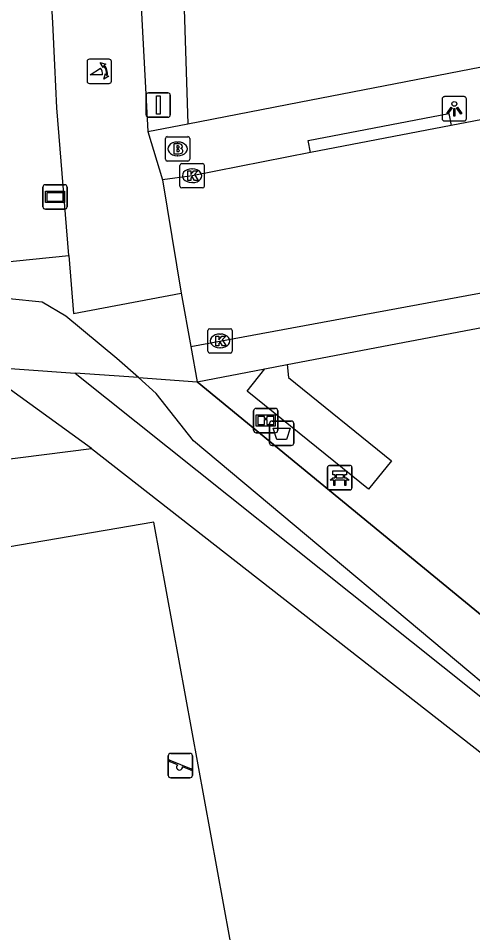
# Model space of a CAD drawing. Extents: x 162880 to 165536, y 384011 to 385179.
# Drawn here: x 163802.71 to 163821.34, y 384200.28 to 384237.79 of the extents above; entities that cross this region are included whole.
import ezdxf

# ---------------------------------------------------------------- set-up
doc = ezdxf.new("R2010")
doc.units = 0
for name, color, linetype in [('IMGEO_Afvalbak', 7, 'Continuous'), ('IMGEO_Bank', 7, 'Continuous'), ('IMGEO_Bouwland', 7, 'Continuous'), ('IMGEO_Brandkraan', 7, 'Continuous'), ('IMGEO_Fietspad_gesloten', 7, 'Continuous'), ('IMGEO_Groenvoorziening', 7, 'Continuous'), ('IMGEO_Hek', 7, 'Continuous'), ('IMGEO_Informatiebord', 7, 'Continuous'), ('IMGEO_Kolk', 7, 'Continuous'), ('IMGEO_Lichtpunt', 7, 'Continuous'), ('IMGEO_Poller', 7, 'Continuous'), ('IMGEO_Rijbaan_lokaal_open', 7, 'Continuous'), ('IMGEO_Speelvoorziening', 7, 'Continuous'), ('IMGEO_Verkeersbordpaal', 7, 'Continuous'), ('IMGEO_Verklikker', 7, 'Continuous'), ('IMGEO_Voetpad_halfverhard', 7, 'Continuous'), ('IMGEO_Voetpad_open', 7, 'Continuous')]:
    doc.layers.add(name, color=color, linetype=linetype)

msp = doc.modelspace()

# ---------------------------------------------------------------- linework, layer by layer
at = {"layer": 'IMGEO_Afvalbak'}
for p, q in [((163813.013, 384220.367), (163813.013, 384221.167)), ((163813.013, 384221.167), (163813.013, 384220.367)), ((163813.113, 384221.267), (163813.903, 384221.267)), ((163813.903, 384221.267), (163813.113, 384221.267)), ((163814.003, 384221.167), (163814.003, 384220.367)), ((163814.003, 384220.367), (163814.003, 384221.167)), ((163813.903, 384220.267), (163813.113, 384220.267)), ((163813.113, 384220.267), (163813.903, 384220.267))]:
    msp.add_line(p, q, dxfattribs=at)
msp.add_lwpolyline([(163813.156, 384220.981), (163813.86, 384220.981), (163813.711, 384220.511), (163813.305, 384220.511), (163813.156, 384220.981)], dxfattribs=at)
for centre, start, end in [((163813.113, 384221.167), 90, 180), ((163813.113, 384221.167), 90, 180), ((163813.903, 384221.167), 0, 90), ((163813.903, 384221.167), 360, 90), ((163813.113, 384220.367), 180, 270), ((163813.113, 384220.367), 180, 270), ((163813.903, 384220.367), 270, 0), ((163813.903, 384220.367), 270, 0)]:
    msp.add_arc(centre, 0.1, start, end, dxfattribs=at)
at = {"layer": 'IMGEO_Bank'}
for p, q in [((163815.39, 384218.521), (163815.39, 384219.362)), ((163815.39, 384219.362), (163815.39, 384218.521)), ((163815.465, 384219.446), (163816.306, 384219.446)), ((163816.306, 384219.446), (163815.465, 384219.446)), ((163816.39, 384219.371), (163816.39, 384218.53)), ((163816.39, 384218.53), (163816.39, 384219.371)), ((163816.087, 384218.844), (163815.694, 384218.844)), ((163815.699, 384218.952), (163815.699, 384219.058)), ((163815.743, 384219.058), (163815.743, 384218.952)), ((163816.031, 384219.064), (163815.749, 384219.064)), ((163815.749, 384218.946), (163816.031, 384218.946)), ((163816.037, 384218.952), (163816.037, 384219.058)), ((163816.081, 384219.058), (163816.081, 384218.952)), ((163816.315, 384218.446), (163815.474, 384218.446)), ((163815.474, 384218.446), (163816.315, 384218.446))]:
    msp.add_line(p, q, dxfattribs=at)
for points in [[(163815.693, 384219.064), (163815.607, 384219.064), (163815.607, 384219.225), (163816.17, 384219.225), (163816.17, 384219.064), (163816.087, 384219.064)], [(163815.637, 384218.844), (163815.495, 384218.844), (163815.607, 384218.946), (163815.693, 384218.946)], [(163815.687, 384218.837), (163815.687, 384218.63), (163815.644, 384218.63), (163815.644, 384218.837)], [(163816.087, 384218.946), (163816.17, 384218.946), (163816.282, 384218.844), (163816.143, 384218.844)], [(163816.137, 384218.837), (163816.137, 384218.63), (163816.093, 384218.63), (163816.093, 384218.837)]]:
    msp.add_lwpolyline(points, dxfattribs=at)
for centre, radius, start, end in [((163815.468, 384219.368), 0.0779, 92.4484, 184.2845), ((163815.468, 384219.368), 0.0779, 92.4484, 184.2845), ((163816.312, 384219.368), 0.0779, 2.4484, 94.2845), ((163816.312, 384219.368), 0.0779, 2.4484, 94.2845), ((163815.637, 384218.837), 0.00671, 2.8957, 87.1043), ((163815.694, 384218.837), 0.00671, 92.8957, 177.1043), ((163815.692, 384219.057), 0.00671, 2.8957, 87.1043), ((163815.692, 384218.953), 0.00671, 272.8957, 357.1043), ((163815.749, 384219.057), 0.00671, 92.8957, 177.1043), ((163815.749, 384218.953), 0.00671, 182.8957, 267.1043), ((163816.031, 384219.057), 0.00671, 2.8957, 87.1043), ((163816.031, 384218.953), 0.00671, 272.8957, 357.1043), ((163816.088, 384219.057), 0.00671, 92.8957, 177.1043), ((163816.088, 384218.953), 0.00671, 182.8957, 267.1043), ((163816.086, 384218.837), 0.00671, 2.8957, 87.1043), ((163816.143, 384218.837), 0.00671, 92.8957, 177.1043), ((163815.468, 384218.524), 0.0779, 182.4484, 274.2845), ((163815.468, 384218.524), 0.0779, 182.4484, 274.2845), ((163816.312, 384218.524), 0.0779, 272.4484, 4.2845), ((163816.312, 384218.524), 0.0779, 272.4484, 4.2845)]:
    msp.add_arc(centre, radius, start, end, dxfattribs=at)
at = {"layer": 'IMGEO_Bouwland'}
for points in [[(163794.907, 384218.779), (163805.71, 384220.137)], [(163805.71, 384220.137), (163872.097, 384168.276), (163873.082, 384167.545)], [(163768.5, 384210.313), (163772.139, 384190.409), (163811.897, 384197.215), (163808.259, 384217.119), (163768.5, 384210.313)]]:
    msp.add_lwpolyline(points, dxfattribs=at)
at = {"layer": 'IMGEO_Brandkraan'}
for p, q in [((163808.738, 384232.009), (163808.738, 384232.861)), ((163808.813, 384232.935), (163809.665, 384232.935)), ((163809.226, 384232.715), (163809.251, 384232.715)), ((163809.739, 384232.861), (163809.739, 384232.009)), ((163809.665, 384231.935), (163808.813, 384231.935)), ((163809.249, 384232.155), (163809.224, 384232.155))]:
    msp.add_line(p, q, dxfattribs=at)
for points in [[(163808.738, 384232.009), (163808.738, 384232.861)], [(163808.813, 384232.935), (163809.665, 384232.935)], [(163809.086, 384232.635), (163809.086, 384232.235), (163809.299, 384232.235)], [(163809.317, 384232.635), (163809.086, 384232.635)], [(163809.739, 384232.861), (163809.739, 384232.009)], [(163809.265, 384232.554), (163809.211, 384232.554), (163809.211, 384232.478)], [(163809.211, 384232.478), (163809.264, 384232.478)], [(163809.273, 384232.402), (163809.211, 384232.402), (163809.211, 384232.321)], [(163809.211, 384232.321), (163809.273, 384232.321)], [(163809.665, 384231.935), (163808.813, 384231.935)]]:
    msp.add_lwpolyline(points, dxfattribs=at)
for centre, radius, start, end in [((163808.815, 384232.859), 0.0765, 91.552, 178.448), ((163808.815, 384232.859), 0.0765, 91.552, 178.448), ((163809.321, 384232.49), 0.145, 59.4692, 91.5367), ((163809.346, 384232.537), 0.0922, 285.5137, 58.1501), ((163809.663, 384232.859), 0.0765, 1.552, 88.448), ((163809.663, 384232.859), 0.0765, 1.552, 88.448), ((163809.266, 384232.516), 0.0379, 267.8285, 90.9355), ((163809.274, 384232.361), 0.0404, 269.8759, 90.5077), ((163809.305, 384232.486), 0.251, 268.6676, 293.5347), ((163809.351, 384232.345), 0.105, 301.3115, 78.989), ((163808.815, 384232.011), 0.0765, 181.552, 268.448), ((163808.815, 384232.011), 0.0765, 181.552, 268.448), ((163809.663, 384232.011), 0.0765, 271.552, 358.448), ((163809.663, 384232.011), 0.0765, 271.552, 358.448)]:
    msp.add_arc(centre, radius, start, end, dxfattribs=at)
for centre, major_axis, ratio, start_param, end_param in [((163809.225, 384232.435), (-0.387, 0.002), 0.722429, 4.712389, 7.853982), ((163809.25, 384232.435), (-0.39, 0.002), 0.717154, 1.570796, 4.712389)]:
    msp.add_ellipse(centre, major_axis=major_axis, ratio=ratio, start_param=start_param, end_param=end_param, dxfattribs=at)
at = {"layer": 'IMGEO_Fietspad_gesloten'}
for points in [[(163804.782, 384228.061), (163804.293, 384234.123), (163804.207, 384235.863), (163804.118, 384237.602), (163804.016, 384239.502), (163803.591, 384250), (163803.285, 384257.538)], [(163806.844, 384257.687), (163807.168, 384250), (163807.361, 384245.433), (163808.024, 384233.147)], [(163808.024, 384233.147), (163808.619, 384231.165)], [(163804.782, 384228.061), (163804.973, 384225.686), (163809.392, 384226.521)]]:
    msp.add_lwpolyline(points, dxfattribs=at)
at = {"layer": 'IMGEO_Groenvoorziening'}
for points in [[(163804.472, 384281.979), (163804.938, 384281.977), (163806.456, 384281.969), (163808.174, 384245.433), (163809.28, 384245.451), (163809.661, 384233.466)], [(163805.71, 384220.137), (163801.032, 384223.522), (163805.041, 384223.236)], [(163805.041, 384223.236), (163820.113, 384211.202), (163837.693, 384197.164)], [(163807.631, 384223.052), (163805.041, 384223.236)]]:
    msp.add_lwpolyline(points, dxfattribs=at)
at = {"layer": 'IMGEO_Hek'}
msp.add_lwpolyline([(163871.279, 384174.09), (163861.5, 384180.989), (163856.748, 384184.519), (163810.047, 384222.88)], dxfattribs=at)
at = {"layer": 'IMGEO_Informatiebord'}
for p, q in [((163812.458, 384221.791), (163813.248, 384221.791)), ((163813.248, 384221.791), (163812.458, 384221.791)), ((163812.358, 384220.891), (163812.358, 384221.691)), ((163812.358, 384221.691), (163812.358, 384220.891)), ((163813.348, 384221.691), (163813.348, 384220.891)), ((163813.348, 384220.891), (163813.348, 384221.691)), ((163813.248, 384220.791), (163812.458, 384220.791)), ((163812.458, 384220.791), (163813.248, 384220.791))]:
    msp.add_line(p, q, dxfattribs=at)
for points in [[(163812.459, 384221.523), (163813.247, 384221.523), (163813.247, 384221.059), (163812.459, 384221.059), (163812.459, 384221.523)], [(163812.524, 384221.458), (163812.524, 384221.124), (163812.799, 384221.124), (163812.8, 384221.337), (163812.904, 384221.338), (163812.905, 384221.124), (163813.182, 384221.124), (163813.182, 384221.458), (163812.906, 384221.458), (163812.906, 384221.378), (163812.8, 384221.378), (163812.8, 384221.458), (163812.524, 384221.458)]]:
    msp.add_lwpolyline(points, dxfattribs=at)
for centre, start, end in [((163812.458, 384221.691), 90, 180), ((163812.458, 384221.691), 90, 180), ((163813.248, 384221.691), 0, 90), ((163813.248, 384221.691), 360, 90), ((163812.458, 384220.891), 180, 270), ((163812.458, 384220.891), 180, 270), ((163813.248, 384220.891), 270, 0), ((163813.248, 384220.891), 270, 0)]:
    msp.add_arc(centre, 0.1, start, end, dxfattribs=at)
at = {"layer": 'IMGEO_Kolk'}
for p, q in [((163809.335, 384230.906), (163809.335, 384231.758)), ((163809.41, 384231.832), (163810.262, 384231.832)), ((163809.823, 384231.612), (163809.848, 384231.612)), ((163810.336, 384231.758), (163810.336, 384230.906)), ((163810.262, 384230.832), (163809.41, 384230.832)), ((163809.846, 384231.052), (163809.821, 384231.052)), ((163810.482, 384224.132), (163810.482, 384224.984)), ((163810.557, 384225.058), (163811.409, 384225.058)), ((163810.97, 384224.838), (163810.995, 384224.838)), ((163811.483, 384224.984), (163811.483, 384224.132)), ((163811.409, 384224.058), (163810.557, 384224.058)), ((163810.993, 384224.278), (163810.968, 384224.278))]:
    msp.add_line(p, q, dxfattribs=at)
for points in [[(163809.335, 384230.906), (163809.335, 384231.758)], [(163809.41, 384231.832), (163810.262, 384231.832)], [(163809.656, 384231.532), (163809.779, 384231.532), (163809.779, 384231.381), (163809.909, 384231.532), (163810.073, 384231.532), (163809.927, 384231.381), (163810.08, 384231.132), (163809.928, 384231.132), (163809.843, 384231.296), (163809.779, 384231.229), (163809.779, 384231.132), (163809.656, 384231.132), (163809.656, 384231.532)], [(163810.336, 384231.758), (163810.336, 384230.906)], [(163810.262, 384230.832), (163809.41, 384230.832)], [(163810.482, 384224.132), (163810.482, 384224.984)], [(163810.557, 384225.058), (163811.409, 384225.058)], [(163810.803, 384224.758), (163810.926, 384224.758), (163810.926, 384224.607), (163811.056, 384224.758), (163811.22, 384224.758), (163811.074, 384224.607), (163811.227, 384224.358), (163811.075, 384224.358), (163810.99, 384224.522), (163810.926, 384224.455), (163810.926, 384224.358), (163810.803, 384224.358), (163810.803, 384224.758)], [(163811.483, 384224.984), (163811.483, 384224.132)], [(163811.409, 384224.058), (163810.557, 384224.058)]]:
    msp.add_lwpolyline(points, dxfattribs=at)
for centre, start, end in [((163809.412, 384231.756), 91.552, 178.448), ((163809.412, 384231.756), 91.552, 178.448), ((163810.26, 384231.756), 1.552, 88.448), ((163810.26, 384231.756), 1.552, 88.448), ((163809.412, 384230.908), 181.552, 268.448), ((163809.412, 384230.908), 181.552, 268.448), ((163810.26, 384230.908), 271.552, 358.448), ((163810.26, 384230.908), 271.552, 358.448), ((163810.559, 384224.982), 91.552, 178.448), ((163810.559, 384224.982), 91.552, 178.448), ((163811.407, 384224.982), 1.552, 88.448), ((163811.407, 384224.982), 1.552, 88.448), ((163810.559, 384224.134), 181.552, 268.448), ((163810.559, 384224.134), 181.552, 268.448), ((163811.407, 384224.134), 271.552, 358.448), ((163811.407, 384224.134), 271.552, 358.448)]:
    msp.add_arc(centre, 0.0765, start, end, dxfattribs=at)
for centre, major_axis, ratio, start_param, end_param in [((163809.822, 384231.332), (-0.387, 0.002), 0.722429, 4.712389, 7.853982), ((163809.847, 384231.332), (-0.39, 0.002), 0.717154, 1.570796, 4.712389), ((163810.969, 384224.558), (-0.387, 0.002), 0.722429, 4.712389, 7.853982), ((163810.994, 384224.558), (-0.39, 0.002), 0.717154, 1.570796, 4.712389)]:
    msp.add_ellipse(centre, major_axis=major_axis, ratio=ratio, start_param=start_param, end_param=end_param, dxfattribs=at)
at = {"layer": 'IMGEO_Lichtpunt'}
for p, q in [((163820.09, 384234.481), (163820.09, 384233.674)), ((163820.09, 384234.481), (163820.09, 384233.674)), ((163820.992, 384234.576), (163820.184, 384234.576)), ((163820.992, 384234.576), (163820.184, 384234.576)), ((163821.086, 384233.674), (163821.086, 384234.481)), ((163821.086, 384233.674), (163821.086, 384234.481)), ((163820.184, 384233.58), (163820.992, 384233.58)), ((163820.184, 384233.58), (163820.992, 384233.58))]:
    msp.add_line(p, q, dxfattribs=at)
for points in [[(163820.464, 384234.145), (163820.503, 384234.117), (163820.315, 384233.855), (163820.277, 384233.882), (163820.464, 384234.145)], [(163820.676, 384234.117), (163820.714, 384234.144), (163820.901, 384233.882), (163820.862, 384233.854), (163820.676, 384234.117)], [(163820.566, 384234.097), (163820.613, 384234.097), (163820.613, 384233.775), (163820.566, 384233.775), (163820.566, 384234.097)]]:
    msp.add_lwpolyline(points, dxfattribs=at)
msp.add_circle((163820.589, 384234.279), 0.0994, dxfattribs=at)
for centre, start, end in [((163820.184, 384234.481), 90, 180), ((163820.184, 384234.481), 90, 180), ((163820.992, 384234.481), 0, 90), ((163820.992, 384234.481), 0, 90), ((163820.184, 384233.674), 180, 270), ((163820.184, 384233.674), 180, 270), ((163820.992, 384233.674), 270, 0), ((163820.992, 384233.674), 270, 360)]:
    msp.add_arc(centre, 0.0946, start, end, dxfattribs=at)
at = {"layer": 'IMGEO_Poller'}
for p, q in [((163805.526, 384236.019), (163805.526, 384235.212)), ((163805.526, 384236.019), (163805.526, 384235.212)), ((163806.428, 384236.114), (163805.62, 384236.114)), ((163806.428, 384236.114), (163805.62, 384236.114)), ((163806.522, 384235.212), (163806.522, 384236.019)), ((163806.522, 384235.212), (163806.522, 384236.019)), ((163805.62, 384235.117), (163806.428, 384235.117)), ((163805.62, 384235.117), (163806.428, 384235.117))]:
    msp.add_line(p, q, dxfattribs=at)
for points in [[(163806.161, 384235.47), (163805.648, 384235.47), (163806.078, 384235.745)], [(163806.205, 384235.843), (163806.193, 384235.77), (163806.068, 384235.975)], [(163806.068, 384235.975), (163806.299, 384235.909), (163806.228, 384235.877)], [(163806.221, 384235.298), (163806.287, 384235.529), (163806.317, 384235.461)], [(163806.353, 384235.434), (163806.425, 384235.423), (163806.221, 384235.298)]]:
    msp.add_lwpolyline(points, dxfattribs=at)
for centre, radius, start, end in [((163805.62, 384236.019), 0.0946, 90, 180), ((163805.62, 384236.019), 0.0946, 90, 180), ((163806.428, 384236.019), 0.0946, 0, 90), ((163806.428, 384236.019), 0.0946, 0, 90), ((163805.833, 384235.52), 0.332, 351.3247, 42.4854), ((163805.847, 384235.53), 0.476, 351.7527, 41.1691), ((163805.847, 384235.53), 0.516, 349.3569, 42.2912), ((163805.62, 384235.212), 0.0946, 180, 270), ((163805.62, 384235.212), 0.0946, 180, 270), ((163806.428, 384235.212), 0.0946, 270, 0), ((163806.428, 384235.212), 0.0946, 270, 0)]:
    msp.add_arc(centre, radius, start, end, dxfattribs=at)
at = {"layer": 'IMGEO_Rijbaan_lokaal_open'}
for points in [[(163826.968, 384234.641), (163820.465, 384233.39)], [(163820.465, 384233.39), (163814.691, 384232.279)], [(163814.691, 384232.279), (163809.837, 384231.331), (163808.619, 384231.165)], [(163808.619, 384231.165), (163809.392, 384226.521)], [(163809.392, 384226.521), (163809.783, 384224.321)], [(163809.783, 384224.321), (163821.987, 384226.58)]]:
    msp.add_lwpolyline(points, dxfattribs=at)
at = {"layer": 'IMGEO_Speelvoorziening'}
for p, q in [((163808.856, 384206.736), (163808.856, 384207.536)), ((163808.856, 384207.536), (163808.856, 384206.736)), ((163808.956, 384207.636), (163809.746, 384207.636)), ((163809.746, 384207.636), (163808.956, 384207.636)), ((163809.846, 384207.536), (163809.846, 384206.736)), ((163809.846, 384206.736), (163809.846, 384207.536)), ((163809.239, 384207.164), (163808.9, 384207.301)), ((163808.925, 384207.361), (163809.801, 384207.008)), ((163809.777, 384206.948), (163809.437, 384207.085)), ((163809.746, 384206.636), (163808.956, 384206.636)), ((163808.956, 384206.636), (163809.746, 384206.636))]:
    msp.add_line(p, q, dxfattribs=at)
for centre, radius, start, end in [((163808.956, 384207.536), 0.1, 90, 180), ((163808.956, 384207.536), 0.1, 90, 180), ((163809.746, 384207.536), 0.1, 0, 90), ((163809.746, 384207.536), 0.1, 360, 90), ((163808.913, 384207.331), 0.0327, 68.078, 248.078), ((163809.318, 384207.074), 0.12, 130.9928, 5.1632), ((163808.956, 384206.736), 0.1, 180, 270), ((163808.956, 384206.736), 0.1, 180, 270), ((163809.746, 384206.736), 0.1, 270, 0), ((163809.746, 384206.736), 0.1, 270, 0), ((163809.789, 384206.978), 0.0327, 248.078, 68.078)]:
    msp.add_arc(centre, radius, start, end, dxfattribs=at)
at = {"layer": 'IMGEO_Verkeersbordpaal'}
for p, q in [((163807.949, 384233.833), (163807.949, 384234.633)), ((163807.949, 384234.633), (163807.949, 384233.833)), ((163808.049, 384234.733), (163808.839, 384234.733)), ((163808.839, 384234.733), (163808.049, 384234.733)), ((163808.939, 384234.633), (163808.939, 384233.833)), ((163808.939, 384233.833), (163808.939, 384234.633)), ((163808.839, 384233.733), (163808.049, 384233.733)), ((163808.049, 384233.733), (163808.839, 384233.733))]:
    msp.add_line(p, q, dxfattribs=at)
msp.add_lwpolyline([(163808.369, 384234.608), (163808.519, 384234.608), (163808.519, 384233.858), (163808.369, 384233.858), (163808.369, 384234.608)], dxfattribs=at)
for centre, start, end in [((163808.049, 384234.633), 90, 180), ((163808.049, 384234.633), 90, 180), ((163808.839, 384234.633), 0, 90), ((163808.839, 384234.633), 360, 90), ((163808.049, 384233.833), 180, 270), ((163808.049, 384233.833), 180, 270), ((163808.839, 384233.833), 270, 0), ((163808.839, 384233.833), 270, 0)]:
    msp.add_arc(centre, 0.1, start, end, dxfattribs=at)
at = {"layer": 'IMGEO_Verklikker'}
for p, q in [((163803.716, 384230.062), (163803.716, 384230.862)), ((163803.716, 384230.862), (163803.716, 384230.062)), ((163803.816, 384230.962), (163804.606, 384230.962)), ((163804.606, 384230.962), (163803.816, 384230.962)), ((163804.706, 384230.862), (163804.706, 384230.062)), ((163804.706, 384230.062), (163804.706, 384230.862)), ((163804.606, 384229.962), (163803.816, 384229.962)), ((163803.816, 384229.962), (163804.606, 384229.962))]:
    msp.add_line(p, q, dxfattribs=at)
for points in [[(163803.817, 384230.694), (163804.605, 384230.694), (163804.605, 384230.23), (163803.817, 384230.23), (163803.817, 384230.694)], [(163803.882, 384230.629), (163803.882, 384230.295), (163804.54, 384230.295), (163804.54, 384230.629), (163803.882, 384230.629)]]:
    msp.add_lwpolyline(points, dxfattribs=at)
for centre, start, end in [((163803.816, 384230.862), 90, 180), ((163803.816, 384230.862), 90, 180), ((163804.606, 384230.862), 0, 90), ((163804.606, 384230.862), 360, 90), ((163803.816, 384230.062), 180, 270), ((163803.816, 384230.062), 180, 270), ((163804.606, 384230.062), 270, 0), ((163804.606, 384230.062), 270, 0)]:
    msp.add_arc(centre, 0.1, start, end, dxfattribs=at)
at = {"layer": 'IMGEO_Voetpad_halfverhard'}
for points in [[(163796.715, 384227.239), (163804.782, 384228.061)], [(163807.631, 384223.052), (163806.753, 384223.836), (163804.653, 384225.576), (163803.689, 384226.143), (163802.336, 384226.277), (163799.234, 384226.107), (163790.112, 384225.48), (163786.607, 384224.933), (163721.435, 384211.367), (163687.954, 384203.848)], [(163807.631, 384223.052), (163810.047, 384222.88)], [(163837.693, 384197.164), (163809.893, 384220.452), (163808.361, 384222.399), (163807.631, 384223.052)], [(163810.047, 384222.88), (163856.748, 384184.519), (163861.5, 384180.989), (163871.279, 384174.09)]]:
    msp.add_lwpolyline(points, dxfattribs=at)
at = {"layer": 'IMGEO_Voetpad_open'}
for points in [[(163809.661, 384233.466), (163814.229, 384234.357), (163824.733, 384236.389)], [(163814.691, 384232.279), (163814.595, 384232.775), (163820.368, 384233.891), (163820.465, 384233.39)], [(163808.024, 384233.147), (163809.661, 384233.466)], [(163813.729, 384223.584), (163826.309, 384225.989)], [(163809.783, 384224.321), (163810.047, 384222.88)], [(163810.047, 384222.88), (163812.82, 384223.41)], [(163813.729, 384223.584), (163813.793, 384223.056), (163818.014, 384219.641), (163817.073, 384218.475), (163812.095, 384222.498), (163812.82, 384223.41)], [(163812.82, 384223.41), (163813.729, 384223.584)]]:
    msp.add_lwpolyline(points, dxfattribs=at)

doc.saveas('drawing.dxf')
